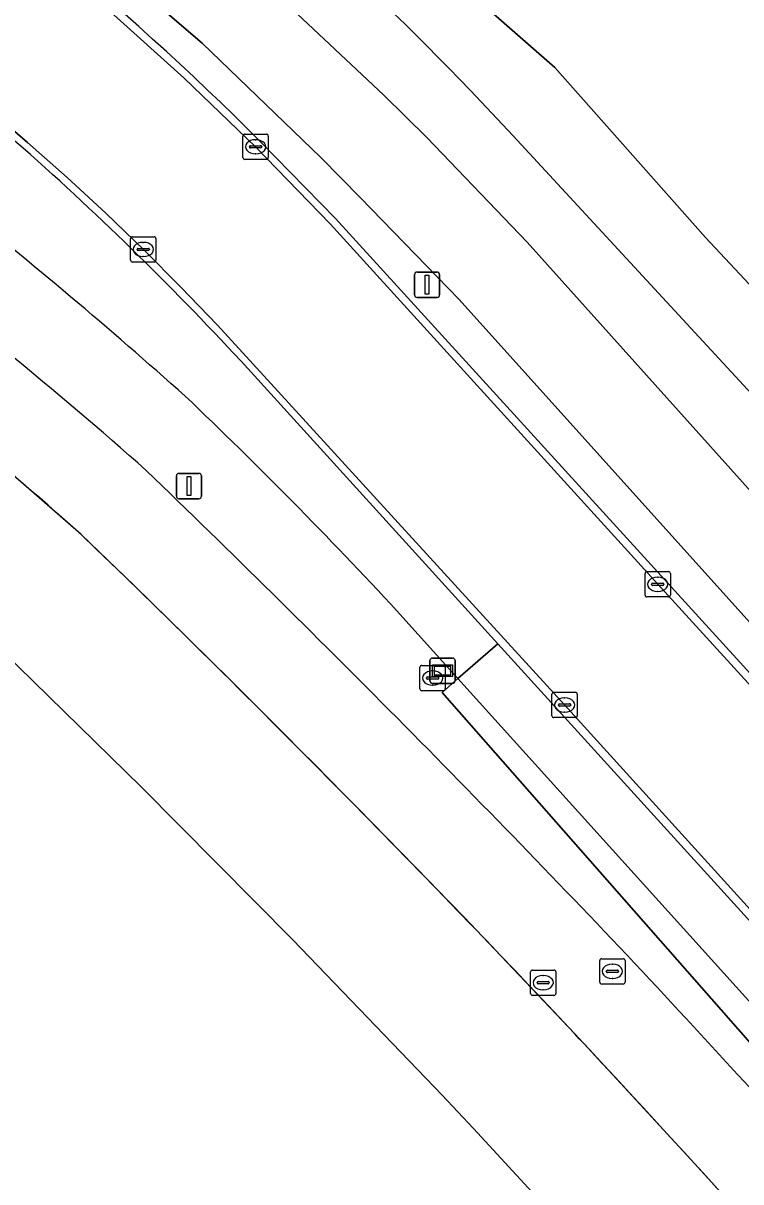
# Model space of a CAD drawing. Extents: x 155018 to 156648, y 383979 to 385733.
# Drawn here: x 156223.42 to 156251.77, y 385013.14 to 385058.88 of the extents above; entities that cross this region are included whole.
import ezdxf

# ---------------------------------------------------------------- set-up
doc = ezdxf.new("R2010")
doc.units = 0
for name, color, linetype in [('IMGEO_Berm_groen', 7, 'Continuous'), ('IMGEO_Brandkraan', 7, 'Continuous'), ('IMGEO_Fietspad_gesloten', 7, 'Continuous'), ('IMGEO_Gemengd_bos', 7, 'Continuous'), ('IMGEO_Groenvoorziening', 7, 'Continuous'), ('IMGEO_Hek', 7, 'Continuous'), ('IMGEO_Kolk', 7, 'Continuous'), ('IMGEO_Lichtmast', 7, 'Continuous'), ('IMGEO_Lijnafwatering', 7, 'Continuous'), ('IMGEO_Parkeervlak_gesloten', 7, 'Continuous'), ('IMGEO_Rijbaan_lokaal_gesloten', 7, 'Continuous'), ('IMGEO_Rioolput', 7, 'Continuous'), ('IMGEO_Verklikker', 7, 'Continuous')]:
    doc.layers.add(name, color=color, linetype=linetype)

msp = doc.modelspace()

# ---------------------------------------------------------------- linework, layer by layer
at = {"layer": 'IMGEO_Berm_groen'}
for points in [[(156144.938, 385152.433), (156147.907, 385149.238), (156211.729, 385080.579), (156213.902, 385078.348), (156222.233, 385070.528), (156237.67, 385056.036), (156239.374, 385054.363), (156243.33, 385050.237), (156266.206, 385024.761), (156272.982, 385017.458)], [(156277.432, 385007.753), (156270.398, 385015.176), (156263.484, 385022.606), (156240.646, 385047.968), (156236.745, 385051.98), (156235.177, 385053.577), (156230.499, 385058.087), (156226.363, 385061.644), (156210.741, 385076.44), (156208.691, 385078.525), (156169.92, 385120.325)], [(156270.859, 385024.043), (156242.776, 385054.428)], [(156232.801, 385054.194), (156235.761, 385051.165), (156262.56, 385021.773), (156269.529, 385014.262)], [(156337.692, 384925.455), (156335.544, 384923.41), (156334.604, 384922.515), (156332.574, 384924.695), (156333.49, 384925.567), (156335.638, 384927.612), (156320.551, 384942.594), (156302.971, 384965.363), (156295.412, 384973.335), (156281.923, 384986.374), (156256.841, 385013.278), (156239.968, 385032.463), (156240.598, 385033.01), (156242.175, 385034.38), (156232.293, 385045.25)], [(156264.586, 385009.843), (156258.346, 385016.594), (156242.175, 385034.38), (156240.598, 385033.01), (156239.968, 385032.463), (156256.841, 385013.278), (156281.923, 384986.374), (156295.412, 384973.335), (156296.353, 384974.447), (156299.374, 384978.017)]]:
    msp.add_lwpolyline(points, dxfattribs=at)
for centre, radius, start, end in [((156154.129, 384975.869), 111.014, 44.87356, 57.02388), ((156147.435, 384966.4), 129.765, 42.71625, 51.38901), ((156149.101, 384968.932), 112.924, 48.83903, 56.07915), ((156115.168, 384913.759), 170.418, 48.41158, 58.08858), ((156143.783, 384963.88), 120.229, 42.59337, 48.51558), ((155803.247, 384600.313), 612.42, 43.446419, 46.049776), ((155763.778, 384570.828), 661.376, 40.583846, 42.949499)]:
    msp.add_arc(centre, radius, start, end, dxfattribs=at)
at = {"layer": 'IMGEO_Brandkraan'}
for p, q in [((156239.096, 385032.6), (156239.096, 385033.452)), ((156239.171, 385033.526), (156240.023, 385033.526)), ((156239.584, 385033.306), (156239.609, 385033.306)), ((156240.097, 385033.452), (156240.097, 385032.6)), ((156239.355, 385033.02), (156239.355, 385033.032)), ((156239.793, 385032.983), (156239.395, 385032.983)), ((156239.398, 385033.069), (156239.796, 385033.069)), ((156239.607, 385032.746), (156239.582, 385032.746)), ((156239.839, 385033.032), (156239.839, 385033.02)), ((156240.023, 385032.526), (156239.171, 385032.526))]:
    msp.add_line(p, q, dxfattribs=at)
for points in [[(156239.096, 385032.6), (156239.096, 385033.452)], [(156239.171, 385033.526), (156240.023, 385033.526)], [(156240.097, 385033.452), (156240.097, 385032.6)], [(156240.023, 385032.526), (156239.171, 385032.526)]]:
    msp.add_lwpolyline(points, dxfattribs=at)
for centre, radius, start, end in [((156239.173, 385033.45), 0.0765, 91.552, 178.448), ((156239.173, 385033.45), 0.0765, 91.552, 178.448), ((156240.021, 385033.45), 0.0765, 1.552, 88.448), ((156240.021, 385033.45), 0.0765, 1.552, 88.448), ((156239.395, 385033.029), 0.0403, 85.8775, 175.7526), ((156239.392, 385033.019), 0.0366, 178.938, 274.7102), ((156239.796, 385033.026), 0.043, 264.8664, 352.4533), ((156239.8, 385033.031), 0.0386, 1.7309, 96.639), ((156239.173, 385032.602), 0.0765, 181.552, 268.448), ((156239.173, 385032.602), 0.0765, 181.552, 268.448), ((156240.021, 385032.602), 0.0765, 271.552, 358.448), ((156240.021, 385032.602), 0.0765, 271.552, 358.448)]:
    msp.add_arc(centre, radius, start, end, dxfattribs=at)
for centre, major_axis, ratio, start_param, end_param in [((156239.583, 385033.026), (-0.387, 0.002), 0.722429, 4.712389, 7.853982), ((156239.608, 385033.026), (-0.39, 0.002), 0.717154, 1.570796, 4.712389)]:
    msp.add_ellipse(centre, major_axis=major_axis, ratio=ratio, start_param=start_param, end_param=end_param, dxfattribs=at)
at = {"layer": 'IMGEO_Fietspad_gesloten'}
for points in [[(156272.982, 385017.458), (156266.206, 385024.761), (156243.33, 385050.237), (156239.374, 385054.363), (156237.67, 385056.036), (156222.233, 385070.528), (156213.902, 385078.348), (156211.729, 385080.579), (156147.907, 385149.238)], [(156169.92, 385120.325), (156208.691, 385078.525), (156210.741, 385076.44), (156226.363, 385061.644), (156230.499, 385058.087), (156235.177, 385053.577), (156236.745, 385051.98), (156240.646, 385047.968), (156263.484, 385022.606), (156270.398, 385015.176), (156277.432, 385007.753), (156280.046, 385010.117)]]:
    msp.add_lwpolyline(points, dxfattribs=at)
at = {"layer": 'IMGEO_Gemengd_bos'}
msp.add_lwpolyline([(156151.166, 385150.039), (156159.042, 385140.632), (156168.225, 385131.022), (156187.034, 385110.873), (156200.676, 385097.806), (156212.497, 385084.086), (156214.569, 385081.8), (156225.517, 385073.666), (156244.423, 385057.127), (156250.372, 385050.415), (156270.03, 385029.427)], dxfattribs=at)
at = {"layer": 'IMGEO_Groenvoorziening'}
for points in [[(156292.416, 385003.083), (156291.814, 385007.136), (156270.03, 385029.427), (156250.372, 385050.415), (156244.423, 385057.127), (156225.517, 385073.666), (156214.569, 385081.8), (156212.497, 385084.086), (156200.676, 385097.806), (156187.034, 385110.873), (156168.225, 385131.022), (156159.042, 385140.632), (156151.166, 385150.039), (156148.49, 385153.235), (156137.145, 385164.796), (156132.163, 385170.885)], [(156242.776, 385054.428), (156270.859, 385024.043)]]:
    msp.add_lwpolyline(points, dxfattribs=at)
msp.add_arc((156147.435, 384966.4), 129.765, 42.71625, 51.38901, dxfattribs=at)
at = {"layer": 'IMGEO_Hek'}
for points in [[(156238.189, 385035.678), (156240.598, 385033.01)], [(156240.598, 385033.01), (156292.753, 384975.259)]]:
    msp.add_lwpolyline(points, dxfattribs=at)
for centre, radius, start, end in [((156092.371, 384890.155), 206.421, 48.2498, 51.57572), ((156098.794, 384906.523), 190.032, 42.81635, 46.40811)]:
    msp.add_arc(centre, radius, start, end, dxfattribs=at)
at = {"layer": 'IMGEO_Kolk'}
for p, q in [((156232.106, 385053.573), (156232.106, 385054.425)), ((156232.181, 385054.499), (156233.033, 385054.499)), ((156232.594, 385054.279), (156232.619, 385054.279)), ((156233.107, 385054.425), (156233.107, 385053.573)), ((156232.365, 385053.993), (156232.365, 385054.005)), ((156232.803, 385053.956), (156232.405, 385053.956)), ((156232.408, 385054.042), (156232.806, 385054.042)), ((156232.849, 385054.005), (156232.849, 385053.993)), ((156233.033, 385053.499), (156232.181, 385053.499)), ((156232.617, 385053.719), (156232.592, 385053.719)), ((156227.666, 385049.522), (156227.666, 385050.374)), ((156227.741, 385050.448), (156228.593, 385050.448)), ((156228.154, 385050.228), (156228.179, 385050.228)), ((156228.667, 385050.374), (156228.667, 385049.522)), ((156227.925, 385049.942), (156227.925, 385049.954)), ((156228.363, 385049.905), (156227.965, 385049.905)), ((156227.968, 385049.991), (156228.366, 385049.991)), ((156228.177, 385049.668), (156228.152, 385049.668)), ((156228.409, 385049.954), (156228.409, 385049.942)), ((156228.593, 385049.448), (156227.741, 385049.448)), ((156247.987, 385036.302), (156247.987, 385037.154)), ((156248.062, 385037.228), (156248.914, 385037.228)), ((156248.475, 385037.008), (156248.5, 385037.008)), ((156248.988, 385037.154), (156248.988, 385036.302)), ((156248.246, 385036.722), (156248.246, 385036.734)), ((156248.684, 385036.685), (156248.286, 385036.685)), ((156248.289, 385036.771), (156248.687, 385036.771)), ((156248.498, 385036.448), (156248.473, 385036.448)), ((156248.73, 385036.734), (156248.73, 385036.722)), ((156248.914, 385036.228), (156248.062, 385036.228)), ((156244.309, 385031.538), (156244.309, 385032.39)), ((156244.384, 385032.464), (156245.236, 385032.464)), ((156244.797, 385032.244), (156244.822, 385032.244)), ((156245.31, 385032.39), (156245.31, 385031.538)), ((156244.568, 385031.958), (156244.568, 385031.97)), ((156245.006, 385031.921), (156244.608, 385031.921)), ((156244.611, 385032.007), (156245.009, 385032.007)), ((156245.052, 385031.97), (156245.052, 385031.958)), ((156245.236, 385031.464), (156244.384, 385031.464)), ((156244.82, 385031.684), (156244.795, 385031.684))]:
    msp.add_line(p, q, dxfattribs=at)
for points in [[(156232.106, 385053.573), (156232.106, 385054.425)], [(156232.181, 385054.499), (156233.033, 385054.499)], [(156233.107, 385054.425), (156233.107, 385053.573)], [(156233.033, 385053.499), (156232.181, 385053.499)], [(156227.666, 385049.522), (156227.666, 385050.374)], [(156227.741, 385050.448), (156228.593, 385050.448)], [(156228.667, 385050.374), (156228.667, 385049.522)], [(156228.593, 385049.448), (156227.741, 385049.448)], [(156247.987, 385036.302), (156247.987, 385037.154)], [(156248.062, 385037.228), (156248.914, 385037.228)], [(156248.988, 385037.154), (156248.988, 385036.302)], [(156248.914, 385036.228), (156248.062, 385036.228)], [(156244.309, 385031.538), (156244.309, 385032.39)], [(156244.384, 385032.464), (156245.236, 385032.464)], [(156245.31, 385032.39), (156245.31, 385031.538)], [(156245.236, 385031.464), (156244.384, 385031.464)]]:
    msp.add_lwpolyline(points, dxfattribs=at)
for centre, radius, start, end in [((156232.183, 385054.423), 0.0765, 91.552, 178.448), ((156232.183, 385054.423), 0.0765, 91.552, 178.448), ((156233.031, 385054.423), 0.0765, 1.552, 88.448), ((156233.031, 385054.423), 0.0765, 1.552, 88.448), ((156232.405, 385054.002), 0.0403, 85.8775, 175.7526), ((156232.402, 385053.992), 0.0366, 178.938, 274.7102), ((156232.806, 385053.999), 0.043, 264.8664, 352.4533), ((156232.81, 385054.004), 0.0386, 1.7309, 96.639), ((156232.183, 385053.575), 0.0765, 181.552, 268.448), ((156232.183, 385053.575), 0.0765, 181.552, 268.448), ((156233.031, 385053.575), 0.0765, 271.552, 358.448), ((156233.031, 385053.575), 0.0765, 271.552, 358.448), ((156227.743, 385050.372), 0.0765, 91.552, 178.448), ((156227.743, 385050.372), 0.0765, 91.552, 178.448), ((156228.591, 385050.372), 0.0765, 1.552, 88.448), ((156228.591, 385050.372), 0.0765, 1.552, 88.448), ((156227.965, 385049.951), 0.0403, 85.8775, 175.7526), ((156227.962, 385049.941), 0.0366, 178.938, 274.7102), ((156228.366, 385049.948), 0.043, 264.8664, 352.4533), ((156228.37, 385049.953), 0.0386, 1.7309, 96.639), ((156227.743, 385049.524), 0.0765, 181.552, 268.448), ((156227.743, 385049.524), 0.0765, 181.552, 268.448), ((156228.591, 385049.524), 0.0765, 271.552, 358.448), ((156228.591, 385049.524), 0.0765, 271.552, 358.448), ((156248.064, 385037.152), 0.0765, 91.552, 178.448), ((156248.064, 385037.152), 0.0765, 91.552, 178.448), ((156248.912, 385037.152), 0.0765, 1.552, 88.448), ((156248.912, 385037.152), 0.0765, 1.552, 88.448), ((156248.286, 385036.731), 0.0403, 85.8775, 175.7526), ((156248.283, 385036.721), 0.0366, 178.938, 274.7102), ((156248.687, 385036.728), 0.043, 264.8664, 352.4533), ((156248.691, 385036.733), 0.0386, 1.7309, 96.639), ((156248.064, 385036.304), 0.0765, 181.552, 268.448), ((156248.064, 385036.304), 0.0765, 181.552, 268.448), ((156248.912, 385036.304), 0.0765, 271.552, 358.448), ((156248.912, 385036.304), 0.0765, 271.552, 358.448), ((156244.386, 385032.388), 0.0765, 91.552, 178.448), ((156244.386, 385032.388), 0.0765, 91.552, 178.448), ((156245.234, 385032.388), 0.0765, 1.552, 88.448), ((156245.234, 385032.388), 0.0765, 1.552, 88.448), ((156244.608, 385031.967), 0.0403, 85.8775, 175.7526), ((156244.605, 385031.957), 0.0366, 178.938, 274.7102), ((156245.009, 385031.964), 0.043, 264.8664, 352.4533), ((156245.013, 385031.969), 0.0386, 1.7309, 96.639), ((156244.386, 385031.54), 0.0765, 181.552, 268.448), ((156244.386, 385031.54), 0.0765, 181.552, 268.448), ((156245.234, 385031.54), 0.0765, 271.552, 358.448), ((156245.234, 385031.54), 0.0765, 271.552, 358.448)]:
    msp.add_arc(centre, radius, start, end, dxfattribs=at)
for centre, major_axis, ratio, start_param, end_param in [((156232.593, 385053.999), (-0.387, 0.002), 0.722429, 4.712389, 7.853982), ((156232.618, 385053.999), (-0.39, 0.002), 0.717154, 1.570796, 4.712389), ((156228.153, 385049.948), (-0.387, 0.002), 0.722429, 4.712389, 7.853982), ((156228.178, 385049.948), (-0.39, 0.002), 0.717154, 1.570796, 4.712389), ((156248.474, 385036.728), (-0.387, 0.002), 0.722429, 4.712389, 7.853982), ((156248.499, 385036.728), (-0.39, 0.002), 0.717154, 1.570796, 4.712389), ((156244.796, 385031.964), (-0.387, 0.002), 0.722429, 4.712389, 7.853982), ((156244.821, 385031.964), (-0.39, 0.002), 0.717154, 1.570796, 4.712389)]:
    msp.add_ellipse(centre, major_axis=major_axis, ratio=ratio, start_param=start_param, end_param=end_param, dxfattribs=at)
at = {"layer": 'IMGEO_Lichtmast'}
for p, q in [((156238.883, 385048.152), (156238.883, 385048.952)), ((156238.883, 385048.952), (156238.883, 385048.152)), ((156238.983, 385049.052), (156239.773, 385049.052)), ((156239.773, 385049.052), (156238.983, 385049.052)), ((156239.873, 385048.952), (156239.873, 385048.152)), ((156239.873, 385048.152), (156239.873, 385048.952)), ((156239.773, 385048.052), (156238.983, 385048.052)), ((156238.983, 385048.052), (156239.773, 385048.052)), ((156229.477, 385040.206), (156229.477, 385041.006)), ((156229.477, 385041.006), (156229.477, 385040.206)), ((156229.577, 385041.106), (156230.367, 385041.106)), ((156230.367, 385041.106), (156229.577, 385041.106)), ((156230.467, 385041.006), (156230.467, 385040.206)), ((156230.467, 385040.206), (156230.467, 385041.006)), ((156230.367, 385040.106), (156229.577, 385040.106)), ((156229.577, 385040.106), (156230.367, 385040.106))]:
    msp.add_line(p, q, dxfattribs=at)
for points in [[(156239.303, 385048.927), (156239.453, 385048.927), (156239.453, 385048.177), (156239.303, 385048.177), (156239.303, 385048.927)], [(156229.897, 385040.981), (156230.047, 385040.981), (156230.047, 385040.231), (156229.897, 385040.231), (156229.897, 385040.981)]]:
    msp.add_lwpolyline(points, dxfattribs=at)
for centre, start, end in [((156238.983, 385048.952), 90, 180), ((156238.983, 385048.952), 90, 180), ((156239.773, 385048.952), 0, 90), ((156239.773, 385048.952), 360, 90), ((156238.983, 385048.152), 180, 270), ((156238.983, 385048.152), 180, 270), ((156239.773, 385048.152), 270, 0), ((156239.773, 385048.152), 270, 0), ((156229.577, 385041.006), 90, 180), ((156229.577, 385041.006), 90, 180), ((156230.367, 385041.006), 0, 90), ((156230.367, 385041.006), 360, 90), ((156229.577, 385040.206), 180, 270), ((156229.577, 385040.206), 180, 270), ((156230.367, 385040.206), 270, 0), ((156230.367, 385040.206), 270, 0)]:
    msp.add_arc(centre, 0.1, start, end, dxfattribs=at)
at = {"layer": 'IMGEO_Lijnafwatering'}
for points in [[(156231.959, 385032.602), (156229.889, 385034.645), (156227.808, 385036.676), (156225.716, 385038.696), (156222.923, 385041.126), (156220.074, 385043.489), (156217.17, 385045.784)], [(156245.774, 385018.379), (156245.583, 385018.584), (156245.391, 385018.789), (156245.2, 385018.994), (156240.84, 385023.582), (156236.426, 385028.118), (156231.959, 385032.602)], [(156259.066, 385003.665), (156254.684, 385008.614), (156250.253, 385013.518), (156245.774, 385018.379)]]:
    msp.add_lwpolyline(points, dxfattribs=at)
at = {"layer": 'IMGEO_Parkeervlak_gesloten'}
for points in [[(156177.394, 385068.304), (156168.234, 385071.417), (156162.969, 385067.252), (156166.584, 385066.195), (156175.509, 385063.162), (156184.074, 385059.487), (156192.405, 385055.31), (156200.474, 385050.645), (156207.959, 385045.751), (156215.141, 385040.422), (156221.996, 385034.677), (156228.08, 385028.729), (156234.073, 385022.689), (156239.973, 385016.557), (156241.206, 385015.248), (156246.924, 385009.042), (156252.561, 385002.764), (156258.117, 384996.413), (156260.955, 384993.133), (156263.769, 384989.832), (156266.559, 384986.51), (156272.76, 384987.609)], [(156245.2, 385018.994), (156243.952, 385020.318)]]:
    msp.add_lwpolyline(points, dxfattribs=at)
for centre, radius, start, end in [((156121.571, 384921.811), 156.551, 48.29891, 58.51071), ((155836.256, 384634.008), 561.651, 43.4571, 46.09848), ((155761.891, 384567.9), 661.115, 40.813161, 43.025453)]:
    msp.add_arc(centre, radius, start, end, dxfattribs=at)
at = {"layer": 'IMGEO_Rijbaan_lokaal_gesloten'}
for points in [[(156262.336, 385021.565), (156248.487, 385036.727), (156235.546, 385050.955), (156232.606, 385053.998), (156229.787, 385056.715), (156226.877, 385059.332), (156223.877, 385061.848), (156220.793, 385064.258), (156217.627, 385066.561), (156214.383, 385068.752), (156211.683, 385070.558), (156208.955, 385072.323), (156206.201, 385074.046), (156203.421, 385075.726), (156200.615, 385077.364), (156197.784, 385078.958), (156194.575, 385080.55), (156191.343, 385082.092), (156188.086, 385083.583)], [(156188.086, 385083.583), (156191.343, 385082.092), (156194.575, 385080.55), (156197.784, 385078.958), (156200.615, 385077.364), (156203.421, 385075.726), (156206.201, 385074.046), (156208.955, 385072.323), (156211.683, 385070.558), (156214.383, 385068.752), (156217.627, 385066.561), (156220.793, 385064.258), (156223.877, 385061.848), (156226.877, 385059.332), (156229.787, 385056.715), (156232.606, 385053.998), (156235.546, 385050.955), (156248.487, 385036.727), (156262.336, 385021.565)], [(156203.741, 385068.529), (156206.631, 385066.705), (156209.488, 385064.83), (156212.311, 385062.904), (156214.268, 385061.548), (156216.196, 385060.151), (156218.094, 385058.714), (156219.962, 385057.237), (156221.798, 385055.722), (156223.602, 385054.168), (156225.159, 385052.787), (156226.687, 385051.374), (156228.187, 385049.931), (156229.657, 385048.458), (156231.096, 385046.955), (156232.505, 385045.423), (156244.811, 385031.964), (156258.574, 385016.801)], [(156258.574, 385016.801), (156244.811, 385031.964), (156232.505, 385045.423), (156231.096, 385046.955), (156229.657, 385048.458), (156228.187, 385049.931), (156226.687, 385051.374), (156225.159, 385052.787), (156223.602, 385054.168), (156221.798, 385055.722), (156219.962, 385057.237), (156218.094, 385058.714), (156216.196, 385060.151), (156214.268, 385061.548), (156212.311, 385062.904), (156209.488, 385064.83), (156206.631, 385066.705), (156203.741, 385068.529)], [(156252.561, 385002.764), (156246.924, 385009.042), (156241.206, 385015.248), (156239.973, 385016.557), (156234.073, 385022.689), (156228.08, 385028.729), (156221.996, 385034.677), (156215.141, 385040.422), (156207.959, 385045.751), (156200.474, 385050.645), (156192.405, 385055.31)], [(156269.529, 385014.262), (156262.56, 385021.773), (156235.761, 385051.165), (156232.801, 385054.194)], [(156232.293, 385045.25), (156242.175, 385034.38), (156258.346, 385016.594), (156264.586, 385009.843), (156272.426, 385001.706), (156274.161, 385000)], [(156243.952, 385020.318), (156245.2, 385018.994)]]:
    msp.add_lwpolyline(points, dxfattribs=at)
for centre, radius, start, end in [((156154.129, 384975.869), 111.014, 44.87356, 57.02388), ((156149.101, 384968.932), 112.924, 48.83903, 56.07915), ((156115.168, 384913.759), 170.418, 48.41158, 58.08858), ((156121.571, 384921.811), 156.551, 48.29891, 58.51071), ((156143.783, 384963.88), 120.229, 42.59337, 48.51558), ((155803.247, 384600.313), 612.42, 43.446419, 46.049776), ((155836.256, 384634.008), 561.651, 43.4571, 46.09848), ((155763.778, 384570.828), 661.376, 40.583846, 42.949499), ((155761.891, 384567.9), 661.115, 40.813161, 43.025453)]:
    msp.add_arc(centre, radius, start, end, dxfattribs=at)
at = {"layer": 'IMGEO_Rioolput'}
for p, q in [((156246.199, 385021.022), (156246.199, 385021.874)), ((156246.274, 385021.948), (156247.126, 385021.948)), ((156246.687, 385021.728), (156246.712, 385021.728)), ((156247.2, 385021.874), (156247.2, 385021.022)), ((156243.463, 385020.575), (156243.463, 385021.427)), ((156243.538, 385021.501), (156244.39, 385021.501)), ((156243.951, 385021.281), (156243.976, 385021.281)), ((156244.464, 385021.427), (156244.464, 385020.575)), ((156246.458, 385021.442), (156246.458, 385021.454)), ((156246.896, 385021.405), (156246.498, 385021.405)), ((156246.501, 385021.491), (156246.899, 385021.491)), ((156246.942, 385021.454), (156246.942, 385021.442)), ((156243.722, 385020.995), (156243.722, 385021.007)), ((156244.16, 385020.958), (156243.762, 385020.958)), ((156243.765, 385021.044), (156244.163, 385021.044)), ((156244.206, 385021.007), (156244.206, 385020.995)), ((156247.126, 385020.948), (156246.274, 385020.948)), ((156246.71, 385021.168), (156246.685, 385021.168)), ((156244.39, 385020.501), (156243.538, 385020.501)), ((156243.974, 385020.721), (156243.949, 385020.721))]:
    msp.add_line(p, q, dxfattribs=at)
for points in [[(156246.199, 385021.022), (156246.199, 385021.874)], [(156246.274, 385021.948), (156247.126, 385021.948)], [(156247.2, 385021.874), (156247.2, 385021.022)], [(156243.463, 385020.575), (156243.463, 385021.427)], [(156243.538, 385021.501), (156244.39, 385021.501)], [(156244.464, 385021.427), (156244.464, 385020.575)], [(156247.126, 385020.948), (156246.274, 385020.948)], [(156244.39, 385020.501), (156243.538, 385020.501)]]:
    msp.add_lwpolyline(points, dxfattribs=at)
for centre, radius, start, end in [((156246.276, 385021.872), 0.0765, 91.552, 178.448), ((156246.276, 385021.872), 0.0765, 91.552, 178.448), ((156247.124, 385021.872), 0.0765, 1.552, 88.448), ((156247.124, 385021.872), 0.0765, 1.552, 88.448), ((156243.54, 385021.425), 0.0765, 91.552, 178.448), ((156243.54, 385021.425), 0.0765, 91.552, 178.448), ((156244.388, 385021.425), 0.0765, 1.552, 88.448), ((156244.388, 385021.425), 0.0765, 1.552, 88.448), ((156246.498, 385021.451), 0.0403, 85.8775, 175.7526), ((156246.495, 385021.441), 0.0366, 178.938, 274.7102), ((156246.899, 385021.448), 0.043, 264.8664, 352.4533), ((156246.903, 385021.453), 0.0386, 1.7309, 96.639), ((156243.762, 385021.004), 0.0403, 85.8775, 175.7526), ((156243.759, 385020.994), 0.0366, 178.938, 274.7102), ((156244.163, 385021.001), 0.043, 264.8664, 352.4533), ((156244.167, 385021.006), 0.0386, 1.7309, 96.639), ((156246.276, 385021.024), 0.0765, 181.552, 268.448), ((156246.276, 385021.024), 0.0765, 181.552, 268.448), ((156247.124, 385021.024), 0.0765, 271.552, 358.448), ((156247.124, 385021.024), 0.0765, 271.552, 358.448), ((156243.54, 385020.577), 0.0765, 181.552, 268.448), ((156243.54, 385020.577), 0.0765, 181.552, 268.448), ((156244.388, 385020.577), 0.0765, 271.552, 358.448), ((156244.388, 385020.577), 0.0765, 271.552, 358.448)]:
    msp.add_arc(centre, radius, start, end, dxfattribs=at)
for centre, major_axis, ratio, start_param, end_param in [((156246.686, 385021.448), (-0.387, 0.002), 0.722429, 4.712389, 7.853982), ((156246.711, 385021.448), (-0.39, 0.002), 0.717154, 1.570796, 4.712389), ((156243.95, 385021.001), (-0.387, 0.002), 0.722429, 4.712389, 7.853982), ((156243.975, 385021.001), (-0.39, 0.002), 0.717154, 1.570796, 4.712389)]:
    msp.add_ellipse(centre, major_axis=major_axis, ratio=ratio, start_param=start_param, end_param=end_param, dxfattribs=at)
at = {"layer": 'IMGEO_Verklikker'}
for p, q in [((156239.491, 385032.915), (156239.491, 385033.715)), ((156239.491, 385033.715), (156239.491, 385032.915)), ((156239.591, 385033.815), (156240.381, 385033.815)), ((156240.381, 385033.815), (156239.591, 385033.815)), ((156240.481, 385033.715), (156240.481, 385032.915)), ((156240.481, 385032.915), (156240.481, 385033.715)), ((156240.381, 385032.815), (156239.591, 385032.815)), ((156239.591, 385032.815), (156240.381, 385032.815))]:
    msp.add_line(p, q, dxfattribs=at)
for points in [[(156239.592, 385033.547), (156240.38, 385033.547), (156240.38, 385033.083), (156239.592, 385033.083), (156239.592, 385033.547)], [(156239.657, 385033.482), (156239.657, 385033.148), (156240.315, 385033.148), (156240.315, 385033.482), (156239.657, 385033.482)]]:
    msp.add_lwpolyline(points, dxfattribs=at)
for centre, start, end in [((156239.591, 385033.715), 90, 180), ((156239.591, 385033.715), 90, 180), ((156240.381, 385033.715), 0, 90), ((156240.381, 385033.715), 360, 90), ((156239.591, 385032.915), 180, 270), ((156239.591, 385032.915), 180, 270), ((156240.381, 385032.915), 270, 0), ((156240.381, 385032.915), 270, 0)]:
    msp.add_arc(centre, 0.1, start, end, dxfattribs=at)

doc.saveas('drawing.dxf')
